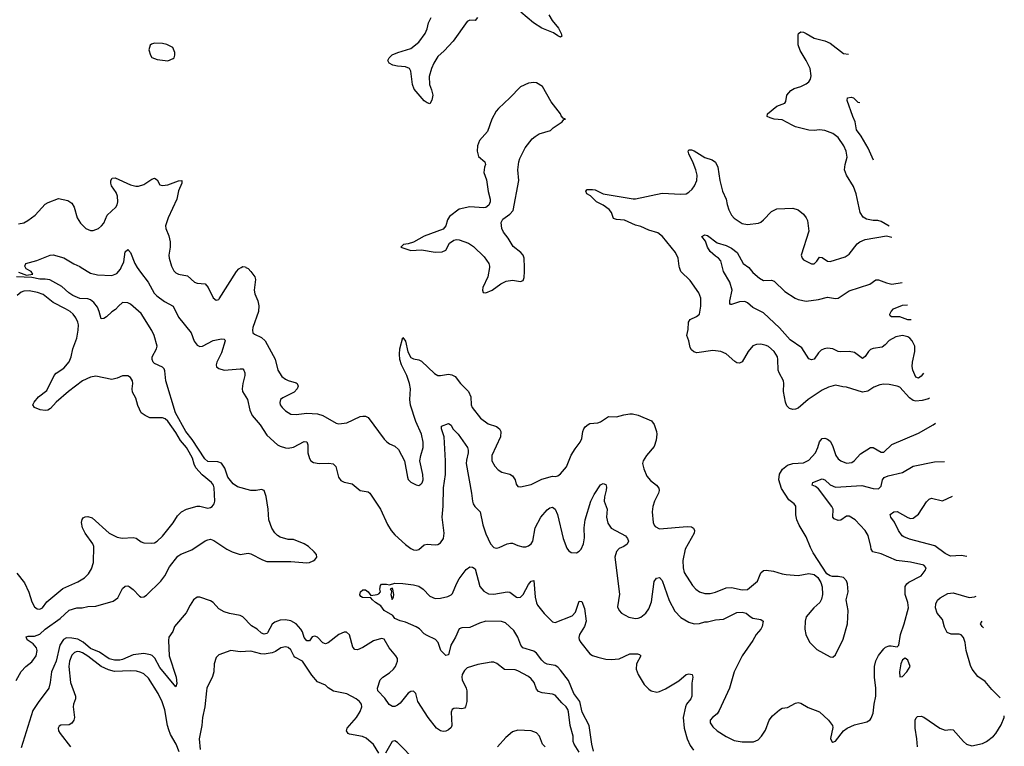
# Model space of a CAD drawing. Header units: inches. Extents: x 1649636 to 1815363, y 506543 to 641975.
# Tile 627 of 656: x 1771240 to 1778613, y 606413 to 611855. Entities that reach past the tile are written whole.
import ezdxf

# ---------------------------------------------------------------- set-up
doc = ezdxf.new("R2010")
doc.units = ezdxf.units.IN
doc.header["$MEASUREMENT"] = 0
doc.layers.add('B7670', color=7, linetype='Continuous')
doc.layers.add('B7671', color=7, linetype='Continuous')

msp = doc.modelspace()

# ---------------------------------------------------------------- linework, layer by layer
at = {"layer": 'B7670', "color": 5}
for points, elevation in [([(1771230, 609964.7), (1771290, 609941), (1771338, 609950), (1771326, 609970), (1771289.1, 609989.1), (1771283.3, 610000)], 560), ([(1771699.5, 610000), (1771770, 609955.6), (1771823.8, 609943.8), (1771930, 609938), (1771966.7, 609953.3), (1771994.3, 609985.7), (1772000.9, 610000)], 560), ([(1772120.7, 610000), (1772144, 609964), (1772203.2, 609890), (1772247.9, 609807.9), (1772267.5, 609787.5), (1772324.4, 609744.4), (1772390, 609708.4), (1772430, 609626), (1772524.4, 609510), (1772547.1, 609447.1), (1772570, 609418.4), (1772590, 609407.2), (1772610, 609410.3), (1772690, 609451.2), (1772750, 609463.8), (1772770, 609462.8), (1772776.7, 609456.7), (1772779.1, 609450), (1772750, 609359.5), (1772716.5, 609290), (1772711.7, 609270), (1772714.7, 609254.7), (1772730, 609242.3), (1772770, 609231.3), (1772890, 609240.4), (1772910, 609239.1), (1772919.1, 609230), (1772926, 609210), (1772926.7, 609190), (1772911.7, 609130), (1772906, 609090), (1772908.8, 609070), (1772944.9, 609010), (1772963.9, 608930), (1772979.7, 608890), (1773041.3, 608821.3), (1773090, 608744.1), (1773170, 608671.2), (1773190, 608660.2), (1773230, 608648.4), (1773250, 608646.5), (1773290, 608653.2), (1773370, 608695.8), (1773390, 608694), (1773396.5, 608670), (1773398.7, 608610), (1773409, 608569), (1773420.5, 608550), (1773438.9, 608538.9), (1773482, 608530), (1773553.8, 608533.8), (1773587.7, 608527.7), (1773607.7, 608507.7), (1773628.2, 608430), (1773644.6, 608404.6), (1773670, 608390.5), (1773730, 608378.4), (1773790, 608328.5), (1773850, 608318.4), (1773862, 608310), (1773940.9, 608190), (1773994.5, 608074.5), (1774020.4, 608030), (1774050, 607997.1), (1774130, 607923.8), (1774170, 607894.4), (1774190, 607885.3), (1774210, 607883.1), (1774230, 607888.4), (1774270, 607922), (1774290, 607928.2), (1774350, 607921.6), (1774370, 607925.5), (1774390, 607937.1), (1774414.5, 607970), (1774418, 608010), (1774402.5, 608130), (1774411.5, 608211.5), (1774414.6, 608350), (1774428.2, 608450), (1774428.6, 608550), (1774418.7, 608730), (1774399.6, 608790), (1774399, 608810), (1774450, 608830.5), (1774470, 608818.8), (1774484.4, 608790), (1774523.7, 608750), (1774592.2, 608650), (1774598, 608630), (1774597.8, 608610), (1774585.1, 608554.9), (1774584, 608530), (1774623.8, 608310), (1774630.3, 608250), (1774636, 608230), (1774648.8, 608210), (1774689, 608169), (1774707.4, 608072.6), (1774730, 608004.9), (1774764.6, 607930), (1774790, 607903.1), (1774810, 607897.6), (1774830, 607901.3), (1774890, 607928.7), (1774914.2, 607934.2), (1774930, 607934.4), (1774970, 607916.4), (1775007.1, 607907.1), (1775030, 607907), (1775050, 607913.7), (1775070, 607930.4), (1775081.5, 607950), (1775099.1, 608050), (1775142.8, 608130), (1775190, 608184.8), (1775210, 608198.3), (1775230, 608203.8), (1775249.5, 608189.5), (1775268.4, 608150), (1775308.9, 607970), (1775338.3, 607898.3), (1775350, 607878.8), (1775370, 607864), (1775410, 607862), (1775430, 607874), (1775443.7, 607890), (1775462.4, 607930), (1775470, 607974), (1775466.9, 608050), (1775473.5, 608110), (1775517.7, 608250), (1775542.2, 608297.8), (1775590, 608370.7), (1775610, 608380.7), (1775630, 608374.8), (1775634.6, 608354.6), (1775632.7, 608332.7), (1775619.3, 608280.7), (1775616.5, 608250), (1775639.6, 608190), (1775633.5, 608130), (1775644.5, 608084.5), (1775670, 608047.6), (1775775.8, 607990), (1775791.7, 607970), (1775798, 607950), (1775790, 607928), (1775764.9, 607910), (1775730, 607893.5), (1775710, 607873), (1775697.5, 607830), (1775731.6, 607551.5), (1775717.1, 607457.1), (1775727.7, 607430), (1775747.3, 607410), (1775801.4, 607381.4), (1775850, 607370.4), (1775870, 607372.2), (1775890, 607380.3), (1775927.8, 607410), (1775950, 607443), (1775970, 607494.8), (1775991.4, 607648.6), (1776008, 607672), (1776030, 607676.3), (1776050, 607654), (1776104.2, 607504.2), (1776145.5, 607425.5), (1776190, 607377.4), (1776250, 607343.8), (1776290, 607330.4), (1776330, 607332.4), (1776370, 607346), (1776390, 607345.3), (1776450, 607359.7), (1776510, 607366.4), (1776610, 607414.7), (1776650, 607419), (1776679.1, 607410), (1776710, 607384.4), (1776730, 607374), (1776790, 607363.1), (1776806, 607350), (1776799.2, 607310), (1776790, 607291.6), (1776755.3, 607250), (1776730, 607205.1), (1776650.3, 607090), (1776590.3, 606970), (1776555.3, 606850), (1776478.7, 606681.3), (1776462.9, 606657.1), (1776427.3, 606630), (1776410.6, 606610), (1776410.4, 606590), (1776430, 606558), (1776463, 606530), (1776530, 606485.7), (1776590, 606456.5), (1776650, 606447.2), (1776734.2, 606445.9), (1776770, 606462), (1776795.1, 606490), (1776824.9, 606535.1), (1776851.3, 606608.7), (1776877.6, 606642.4), (1776930, 606687.7), (1776950, 606699.1), (1776990, 606704.9), (1777050, 606737.3), (1777070, 606740.7), (1777090, 606736.3), (1777143.4, 606703.4), (1777230, 606670.4), (1777296, 606610), (1777326, 606570), (1777330, 606554), (1777312, 606472), (1777322, 606450), (1777330, 606444.7), (1777350, 606452), (1777409, 606530), (1777437.2, 606550), (1777490, 606574.9), (1777582.5, 606597.5), (1777607.5, 606612.5), (1777616.3, 606623.7), (1777630, 606662), (1777637.6, 606730), (1777651.2, 606790), (1777649.7, 606850), (1777639.7, 606930), (1777641.5, 607010), (1777650, 607053.4), (1777670, 607094.4), (1777710, 607144.4), (1777724.2, 607155.8), (1777750, 607165.7), (1777766.7, 607166.7), (1777810, 607158.8), (1777824, 607170), (1777836.3, 607250), (1777863.5, 607330), (1777894.5, 607450), (1777889.8, 607490), (1777869.8, 607550), (1777871.6, 607610), (1777882.9, 607630), (1777897.2, 607642.7), (1777989.5, 607690), (1778020.7, 607730), (1778027, 607750), (1778010.9, 607770.9), (1777910, 607792.3), (1777805.4, 607805.4), (1777690, 607854.8), (1777628.8, 607868.8), (1777615.1, 607890), (1777614.3, 607910), (1777592.4, 607992.4), (1777571.8, 608030), (1777495.8, 608110), (1777450, 608137.2), (1777430, 608137.2), (1777390, 608107.2), (1777370, 608104.5), (1777337.8, 608117.8), (1777328.7, 608130), (1777330.6, 608189.4), (1777321.7, 608210), (1777221.7, 608341.7), (1777200, 608360), (1777175.1, 608370), (1777178, 608390), (1777250, 608415.5), (1777270, 608409.2), (1777310, 608372.1), (1777350, 608354.2), (1777545.3, 608365.3), (1777630, 608344.2), (1777670, 608341.7), (1777690, 608360.7), (1777701, 608410), (1777713.6, 608426.4), (1777742.3, 608437.7), (1777850, 608463.6), (1777930, 608511.6), (1778090, 608544), (1778164.7, 608546.1)], 560), ([(1772381.1, 610000), (1772393.5, 609973.5), (1772410, 609958), (1772428.9, 609948.9), (1772495.8, 609935.8), (1772550, 609888.2), (1772570, 609881.6), (1772630, 609875.5), (1772652, 609850), (1772690, 609770.8), (1772710, 609754.8), (1772730, 609759.1), (1772734.6, 609765.4), (1772863.7, 609970), (1772881.6, 609990), (1772898.8, 610000)], 580), ([(1772934.6, 610000), (1772950.4, 609990.4), (1772971.6, 609970), (1772999.6, 609930), (1773005, 609910), (1772995.4, 609830), (1773001.8, 609801.8), (1773024.1, 609750), (1773030.9, 609710.9), (1773028.5, 609670), (1772986.3, 609550), (1772982.6, 609530), (1772986.3, 609510), (1772998.9, 609498.9), (1773050, 609475.2), (1773077.1, 609450), (1773152.5, 609312.5), (1773172.1, 609230), (1773203.7, 609183.7), (1773230, 609162), (1773250, 609152.4), (1773310, 609135.3), (1773317.1, 609130), (1773324.4, 609110), (1773318.4, 609090), (1773295.8, 609064.2), (1773210, 609022.9), (1773193.4, 609010), (1773186.9, 608986.9), (1773190.7, 608970), (1773204.9, 608950), (1773230, 608925.5), (1773270, 608900.4), (1773310, 608897), (1773390.7, 608909.3), (1773470, 608902.1), (1773510, 608889.4), (1773610, 608832.8), (1773630, 608827.6), (1773690, 608835.3), (1773790, 608882), (1773810, 608886.7), (1773830, 608885.3), (1773850, 608876.4), (1773970, 608712.4), (1773990, 608692.4), (1774010, 608678.4), (1774050, 608661.3), (1774076.7, 608636.7), (1774121.3, 608550), (1774143, 608430), (1774150, 608411.3), (1774170, 608391), (1774210, 608370.8), (1774230, 608367.3), (1774244.1, 608375.9), (1774253.1, 608386.9), (1774260.7, 608410), (1774258.4, 608450), (1774237, 608550), (1774242.9, 608590), (1774261.1, 608650), (1774262.2, 608690), (1774249.8, 608750), (1774206.3, 608846.3), (1774166.9, 608966.9), (1774162.2, 609010), (1774166.2, 609090), (1774159.6, 609130), (1774139.6, 609190), (1774098.5, 609270), (1774087.3, 609310), (1774083.6, 609350), (1774086.4, 609390), (1774110, 609474), (1774130, 609446), (1774147.1, 609367), (1774170, 609324.9), (1774190, 609315.5), (1774230, 609307.2), (1774250, 609296.5), (1774345.2, 609205.2), (1774370, 609191.2), (1774390, 609189.3), (1774450, 609199.8), (1774476, 609196), (1774501.9, 609181.9), (1774541.6, 609130), (1774600.9, 609070), (1774617.6, 609030), (1774621.1, 608970), (1774628.8, 608950), (1774691.2, 608871.2), (1774747.9, 608827.9), (1774810, 608807.4), (1774834, 608790), (1774842.6, 608770), (1774841.1, 608730), (1774774.9, 608590), (1774775.8, 608550), (1774797.1, 608510), (1774823.2, 608483.2), (1774850, 608466.7), (1774910, 608450.4), (1774930, 608439.1), (1774950.4, 608410), (1774957.5, 608377.5), (1774970, 608358.8), (1774990, 608357.1), (1775070, 608374.9), (1775150, 608413), (1775230, 608436.3), (1775250, 608434), (1775270, 608439.1), (1775290, 608453.4), (1775333.6, 608506.4), (1775370, 608594), (1775398.8, 608641.2), (1775436.9, 608690), (1775450, 608718), (1775456.3, 608770), (1775463.6, 608790), (1775473.9, 608806.1), (1775495.8, 608824.2), (1775510, 608830.6), (1775570, 608834.9), (1775590, 608842.4), (1775650, 608882), (1775710, 608881.3), (1775763.2, 608896.8), (1775810, 608903), (1775830, 608903.5), (1775870, 608893.5), (1775970, 608850.3), (1775990, 608822.8), (1776007.4, 608770), (1776010.2, 608750), (1776005.9, 608705.9), (1775990, 608657.4), (1775933.4, 608590), (1775909.1, 608550), (1775903.2, 608530), (1775912.6, 608490), (1775937.1, 608437.1), (1775963.2, 608403.2), (1776007.7, 608370), (1776026.6, 608346.6), (1776028.5, 608330), (1776024.2, 608310), (1775992.9, 608250), (1775980.3, 608210), (1775976.4, 608170), (1775983.7, 608090), (1775990.3, 608070.3), (1775999.5, 608059.5), (1776030, 608041.6), (1776238.9, 608058.9), (1776270, 608056.5), (1776286, 608046), (1776293.7, 608030), (1776291.5, 608010), (1776222.7, 607890), (1776204.6, 607804.6), (1776207.1, 607750), (1776215.8, 607715.8), (1776277.8, 607617.8), (1776303.1, 607590), (1776330.2, 607570.2), (1776370, 607558), (1776410, 607558), (1776450, 607566.7), (1776530, 607600.7), (1776570, 607601.6), (1776650, 607584.2), (1776690, 607587.9), (1776765.1, 607650), (1776788.8, 607711.2), (1776810, 607730.5), (1776830, 607733), (1776884.4, 607724.4), (1776950, 607704), (1776979.8, 607699.8), (1777070, 607692.7), (1777150, 607708.2), (1777190, 607699.1), (1777216.4, 607676.4), (1777239.5, 607639.5), (1777248.5, 607608.5), (1777252.7, 607550), (1777244.4, 607515.6), (1777230.6, 607490), (1777186.8, 607450), (1777130, 607382), (1777121.6, 607350), (1777120.4, 607290), (1777125.5, 607250), (1777153.5, 607193.5), (1777210, 607137.3), (1777310, 607082.8), (1777330, 607081), (1777350, 607098), (1777405.3, 607214.7), (1777438.3, 607330), (1777444.2, 607430), (1777429.6, 607510), (1777443.7, 607570), (1777438, 607630), (1777430, 607652.7), (1777410, 607677), (1777370, 607684.5), (1777325.6, 607685.6), (1777309.6, 607689.6), (1777285.1, 607705.1), (1777182, 607862), (1777161.1, 607901.1), (1777130, 607982.7), (1777078, 608070), (1777059.6, 608110), (1777052.1, 608147.9), (1777052.3, 608212.3), (1777039, 608230), (1776998.4, 608258.4), (1776944.3, 608344.3), (1776925.7, 608410), (1776928.9, 608451.1), (1776951.4, 608488.6), (1776990, 608519.3), (1777030, 608530.2), (1777110, 608537.3), (1777150, 608555.6), (1777199.2, 608610), (1777217.6, 608650), (1777230, 608694), (1777250, 608719.5), (1777270, 608721.7), (1777290, 608714.6), (1777310, 608698), (1777326.3, 608666.3), (1777350.3, 608590), (1777370, 608565.7), (1777390, 608550.3), (1777430, 608533.7), (1777470, 608538.7), (1777489.4, 608550), (1777535.3, 608604.7), (1777610, 608650.4), (1777630, 608650.4), (1777690, 608615.5), (1777710, 608616.3), (1777770, 608673.7), (1777970, 608758.4), (1778079.4, 608820.6), (1778097, 608833.6)], 580), ([(1774757.4, 610000), (1774744.9, 609930), (1774708, 609850), (1774704.9, 609830), (1774710.8, 609810.8), (1774730, 609808.7), (1774777.2, 609830), (1774843.3, 609876.7), (1774884, 609896), (1774930, 609903.1), (1774990, 609894.8), (1775010, 609902), (1775016.6, 609923.4), (1775020.7, 609970), (1775019.9, 610000)], 620), ([(1778053, 609020.5), (1778044.2, 609015.8), (1777998.2, 609001.8), (1777950, 608997.2), (1777930, 609003.9), (1777902.6, 609022.6), (1777830, 609101.8), (1777810, 609111.2), (1777750, 609122.8), (1777710, 609124.7), (1777680.1, 609119.9), (1777637.1, 609102.9), (1777590, 609071.6), (1777550, 609065.4), (1777430, 609103.5), (1777404.7, 609104.8), (1777350, 609118), (1777296.7, 609103.3), (1777250, 609079.7), (1777143.8, 609010), (1777070, 608946), (1777050, 608937.2), (1777030, 608935.3), (1777003.2, 608943.2), (1776983.3, 608963.3), (1776974.4, 608990), (1776960.3, 609070), (1776962.7, 609130), (1776958.7, 609150), (1776926, 609210), (1776920.4, 609230), (1776918.3, 609310), (1776913.7, 609330), (1776889.2, 609369.2), (1776846.2, 609406.2), (1776830, 609415.3), (1776790, 609425.1), (1776757.8, 609422.2), (1776730, 609411.1), (1776694.3, 609370), (1776650, 609291.8), (1776630, 609281.3), (1776610, 609284.7), (1776594.1, 609294.1), (1776530, 609351.5), (1776489.7, 609369.7), (1776430, 609376.4), (1776310, 609360.9), (1776287, 609367), (1776270, 609382), (1776260.1, 609400.1), (1776249.6, 609449.7), (1776235.1, 609490), (1776245.2, 609534.8), (1776248.2, 609590), (1776260.7, 609610), (1776307.6, 609632.4), (1776331.3, 609650), (1776341.1, 609710), (1776340.9, 609770), (1776326, 609810), (1776260.8, 609900.8), (1776191, 609970), (1776181.5, 610000)], 580), ([(1778009, 609207.6), (1777990, 609184.4), (1777970, 609170.9), (1777950, 609176.9), (1777927.3, 609230), (1777923.5, 609256.5), (1777924.7, 609290), (1777943.5, 609370), (1777943.6, 609410), (1777922.4, 609450), (1777905.6, 609470), (1777890, 609480.4), (1777850, 609489.7), (1777799.7, 609480.3), (1777750, 609451.1), (1777720.6, 609419.4), (1777697.6, 609402.4), (1777630, 609392.4), (1777610, 609384.1), (1777595.2, 609370), (1777570, 609332.8), (1777550, 609317.6), (1777490, 609363.5), (1777450, 609368.7), (1777390, 609366.8), (1777370, 609370.9), (1777330, 609388.9), (1777290, 609393.8), (1777262.8, 609390), (1777240.8, 609379.2), (1777221.1, 609358.9), (1777190, 609312.7), (1777170, 609306.6), (1777150, 609316), (1777096.4, 609396.4), (1777010, 609457), (1776930, 609546.5), (1776810, 609658.9), (1776730, 609698.9), (1776690, 609733.7), (1776670, 609744.7), (1776630, 609741.8), (1776570, 609720.7), (1776563, 609723), (1776558, 609730), (1776557.7, 609750), (1776575.4, 609830), (1776557.7, 609890), (1776509.7, 609970), (1776502.1, 610000)], 560), ([(1776699.9, 610000), (1776730, 609960.4), (1776779, 609919), (1776810, 609901.8), (1776870, 609904.6), (1776890, 609895.6), (1776970, 609819.7), (1777046, 609770), (1777070, 609758), (1777130, 609747.2), (1777221.5, 609758.5), (1777290, 609776.5), (1777350, 609767.9), (1777370, 609770.3), (1777450, 609824.6), (1777606.6, 609873.4), (1777650, 609906), (1777670, 609906.7), (1777730, 609882.9), (1777770, 609874), (1777849.1, 609886.8)], 560), ([(1771214.8, 606905.2), (1771250, 606974), (1771285.1, 607010), (1771330, 607045.5), (1771362.2, 607090), (1771370.6, 607130), (1771365.6, 607150), (1771340.3, 607180.3), (1771297, 607210), (1771288, 607232), (1771303, 607237), (1771350, 607238), (1771390, 607252.8), (1771431.6, 607290), (1771542.2, 607370), (1771610, 607432), (1771668.7, 607450), (1771708.8, 607451.2), (1771750, 607461.2), (1771810, 607461.6), (1771940.7, 607499.3), (1771974.3, 607525.7), (1772010, 607596), (1772030, 607613), (1772050, 607614.9), (1772061, 607610), (1772090, 607588), (1772138, 607538), (1772150, 607530.4), (1772170, 607531.8), (1772190, 607546), (1772297.1, 607650), (1772327.1, 607690), (1772362.2, 607757.8), (1772423.5, 607836.5), (1772447.8, 607852.2), (1772530, 607884.7), (1772628.1, 607951.9), (1772650, 607960.7), (1772670, 607963.6), (1772694.9, 607954.9), (1772790, 607888.9), (1772830, 607868.9), (1772890, 607850.4), (1772950, 607859.5), (1772970, 607855.6), (1773057.1, 607810), (1773090, 607798.5), (1773270, 607798.2), (1773390, 607788), (1773410, 607790.3), (1773437.3, 607802.7), (1773449.5, 607810), (1773465.1, 607830), (1773461.6, 607850), (1773446.3, 607870), (1773402.4, 607910), (1773370, 607929.7), (1773290, 607962), (1773250, 607962.6), (1773190, 607979.2), (1773170, 607991.1), (1773151.2, 608011.2), (1773127.7, 608047.7), (1773104.8, 608110), (1773101.7, 608190), (1773084.9, 608284.9), (1773069.6, 608329.6), (1773050, 608335.8), (1773011.9, 608328.1), (1772970.1, 608329.9), (1772870, 608355.4), (1772839.7, 608379.7), (1772799, 608430), (1772775.9, 608495.9), (1772750, 608532.7), (1772724.7, 608544.7), (1772650, 608545.9), (1772626, 608566), (1772531, 608711), (1772483.3, 608770), (1772405.6, 608910), (1772334.2, 609150), (1772326.2, 609226.2), (1772320.8, 609240.8), (1772310, 609253.6), (1772250, 609281.1), (1772240.5, 609290), (1772231.2, 609310), (1772232.4, 609330), (1772264.8, 609390), (1772270.6, 609410), (1772247.1, 609490), (1772230, 609527.1), (1772150, 609653.7), (1772070, 609723.5), (1772050, 609735.1), (1772010, 609736.3), (1771979.1, 609710), (1771956.7, 609683.3), (1771930, 609666), (1771890.4, 609629.7), (1771870, 609616), (1771850, 609614), (1771835.8, 609670), (1771822.3, 609702.3), (1771796.4, 609736.4), (1771770, 609756.8), (1771750, 609763.5), (1771690, 609767), (1771638.4, 609790), (1771608, 609810), (1771556.4, 609856.4), (1771465.5, 609905.5), (1771432, 609912), (1771390, 609911.5), (1771330, 609924.2), (1771217.2, 609930)], 560), ([(1771217.6, 607710), (1771276.8, 607636.8), (1771308.2, 607568.2), (1771330, 607495.5), (1771350, 607457.1), (1771370, 607442.3), (1771390, 607440.9), (1771410, 607450.4), (1771444.2, 607495.8), (1771563.8, 607596.2), (1771674.5, 607645.5), (1771725.9, 607674.1), (1771755.6, 607704.4), (1771778.3, 607741.7), (1771792.6, 607790), (1771795.9, 607910), (1771787, 607930), (1771730.7, 608010), (1771710.7, 608050), (1771703.1, 608090), (1771707, 608113), (1771716, 608124), (1771730, 608131.6), (1771750, 608134.3), (1771783.2, 608123.2), (1771910, 608010.2), (1771970, 607980.2), (1772007.1, 607972.9), (1772090, 607976.9), (1772111.3, 607971.3), (1772150, 607943.8), (1772170, 607938), (1772230, 607933.7), (1772250, 607938), (1772270, 607948.7), (1772310, 607987.2), (1772390, 608087.6), (1772421, 608139), (1772450.6, 608169.4), (1772490, 608189.2), (1772568.9, 608211.1), (1772590, 608211.3), (1772650, 608197.6), (1772670, 608202), (1772681.2, 608210), (1772697.2, 608230), (1772702, 608250), (1772696.9, 608350), (1772690.9, 608370), (1772675.6, 608390), (1772606.5, 608446.5), (1772559.2, 608499.2), (1772546, 608526), (1772533, 608570), (1772510, 608615.7), (1772488.2, 608650), (1772443.8, 608703.8), (1772410, 608762.7), (1772350, 608849), (1772330, 608865.5), (1772310, 608873.6), (1772214.2, 608874.1), (1772179, 608890), (1772150, 608909.4), (1772124.5, 608964.5), (1772110, 609019.3), (1772084.1, 609064.1), (1772082.2, 609090), (1772088, 609130), (1772085.1, 609150), (1772070, 609175.1), (1772050, 609186.6), (1772010, 609187), (1771970, 609169.4), (1771930, 609160.9), (1771810, 609184.4), (1771770, 609176.5), (1771710, 609149.3), (1771606.4, 609070), (1771512.4, 608990), (1771470, 608943.9), (1771450, 608930.8), (1771430, 608926.9), (1771392.8, 608932.8), (1771351.2, 608951.2), (1771338.4, 608970), (1771347.2, 608990), (1771379.8, 609030), (1771442.8, 609077.2), (1771497.6, 609190), (1771513.4, 609206.6), (1771570, 609244.9), (1771610, 609292.4), (1771624.5, 609330), (1771639, 609390), (1771668.8, 609470), (1771679, 609530), (1771679.5, 609570), (1771675, 609590), (1771661.6, 609621.6), (1771641.2, 609650), (1771618, 609670), (1771584.2, 609690), (1771490, 609738), (1771415.6, 609795.6), (1771372.8, 609812.8), (1771310, 609824.3), (1771270, 609822.1), (1771250, 609815.2), (1771220.1, 609790)], 580), ([(1777914.7, 609608.2), (1777890, 609608.1), (1777830, 609629.8), (1777768, 609630), (1777757.2, 609637.2), (1777754.5, 609650), (1777765.1, 609670), (1777784.2, 609690), (1777850, 609717.6), (1777888.7, 609718.8)], 540), ([(1778332.4, 607833.5), (1778290, 607842.2), (1778210, 607836.2), (1778170, 607857.1), (1778093.6, 607913.6), (1777904, 607964), (1777861.5, 607981.5), (1777848.2, 607990), (1777820.5, 608030), (1777791.3, 608091.3), (1777763.6, 608130), (1777758, 608150), (1777785.2, 608170), (1777810, 608172.6), (1777890, 608125.7), (1777910, 608119.5), (1777930, 608121.6), (1777970, 608150.6), (1778030, 608243.8), (1778050, 608263), (1778067.9, 608272.1), (1778150, 608250.5), (1778226, 608285.6)], 540), ([(1775536.1, 606376.1), (1775523.6, 606430), (1775505.2, 606570), (1775452.8, 606670), (1775433.9, 606750), (1775389.9, 606810), (1775350, 606907.1), (1775290, 606984.5), (1775270, 607006.4), (1775250, 607017.7), (1775190, 607029.3), (1775170, 607038.3), (1775150, 607057.3), (1775110, 607109.8), (1775090, 607124.8), (1775008, 607150), (1774993, 607170), (1774970.9, 607230.9), (1774941.4, 607281.4), (1774878.3, 607338.3), (1774849, 607349), (1774730, 607349.8), (1774684, 607336), (1774610, 607302.7), (1774550, 607299.8), (1774530, 607294.3), (1774502.2, 607230), (1774468.4, 607170), (1774450, 607099), (1774430, 607092.7), (1774392.7, 607130), (1774373.2, 607190), (1774353.9, 607213.9), (1774290, 607243.5), (1774270, 607256.8), (1774234.1, 607294.1), (1774210, 607309), (1774130, 607342.8), (1774090, 607352.8), (1774050, 607369.8), (1774033.1, 607393.1), (1773970, 607431.6), (1773944.4, 607464.4), (1773904.7, 607490), (1773880.7, 607510), (1773870, 607526), (1773806.6, 607526.6), (1773794.5, 607534.5), (1773787.5, 607547.5), (1773792, 607570), (1773810, 607586), (1773830, 607584.9), (1773850.6, 607570), (1773870, 607542), (1773918, 607550), (1773930, 607554.8), (1773940.9, 607570), (1773935.6, 607590), (1773942.4, 607617.6), (1773950, 607626.8), (1773987.5, 607627.5), (1774010, 607622), (1774050, 607635.5), (1774110, 607633.4), (1774190, 607622.3), (1774230, 607611.4), (1774260.4, 607590), (1774310, 607537.6), (1774350, 607521.1), (1774390, 607523.1), (1774444.8, 607535.2), (1774471.8, 607548.2), (1774481.3, 607558.7), (1774510, 607630.7), (1774530, 607667.3), (1774582.5, 607737.5), (1774610, 607758), (1774630, 607756), (1774650, 607742.8), (1774685.3, 607610), (1774714.8, 607574.8), (1774750, 607555.4), (1774790, 607552.9), (1774890.2, 607570.2), (1774910, 607566.7), (1774959.1, 607530), (1774970, 607526.7), (1774990, 607529.2), (1775010.6, 607549.4), (1775050, 607624.4), (1775070, 607650.4), (1775090, 607656), (1775100.2, 607530), (1775108.7, 607488.7), (1775117.8, 607470), (1775166.7, 607406.7), (1775230, 607344.9), (1775250, 607339.5), (1775378, 607390), (1775400.9, 607419.1), (1775430, 607501), (1775450, 607498), (1775470, 607444.7), (1775482.7, 607350), (1775470.1, 607310), (1775431.2, 607250), (1775427.1, 607227.1), (1775430.2, 607210), (1775442, 607190), (1775510, 607105.8), (1775530, 607093.4), (1775570, 607079.7), (1775630, 607065.8), (1775670, 607062.8), (1775730, 607068.8), (1775810, 607104.9), (1775866.2, 607106.2), (1775881.4, 607101.4), (1775890.4, 607090), (1775858, 607030), (1775856, 606990), (1775871.6, 606950), (1775915.2, 606875.2), (1775950, 606841.3), (1775967.7, 606830), (1776010, 606819.5), (1776030, 606823.7), (1776075.9, 606844.1), (1776175.6, 606904.4), (1776229.8, 606950.2), (1776250, 606955.3), (1776274.8, 606950), (1776280.5, 606930), (1776274, 606886), (1776272.9, 606790), (1776265.5, 606770), (1776234.3, 606730), (1776224.9, 606710), (1776207.9, 606630), (1776216.1, 606550), (1776237.6, 606470), (1776260.2, 606420.2), (1776285.2, 606385.2)], 540), ([(1775428.2, 606370), (1775391.6, 606430), (1775384.6, 606450), (1775383.7, 606490), (1775362.5, 606570), (1775350.5, 606670.5), (1775345.3, 606690), (1775333.1, 606710), (1775299.4, 606739.4), (1775250, 606796.4), (1775230, 606803.9), (1775152.8, 606812.8), (1775124.9, 606824.9), (1775110, 606840.9), (1775091.3, 606890), (1775070, 606917.6), (1775050, 606935.1), (1774970, 606979.7), (1774950, 606986.6), (1774870, 606988.2), (1774813.4, 607033.4), (1774790, 607042.4), (1774770, 607043), (1774670, 607025.4), (1774590, 607000.5), (1774570, 606981.6), (1774553.8, 606950), (1774550.2, 606930), (1774553.6, 606910), (1774582.8, 606850), (1774588.2, 606830), (1774589, 606750), (1774579.3, 606710), (1774570, 606699.5), (1774550, 606693.6), (1774510, 606699.6), (1774490, 606697), (1774478.8, 606690), (1774470.5, 606669.5), (1774476.3, 606570), (1774470, 606555.3), (1774450, 606537.2), (1774430, 606527), (1774410, 606525.1), (1774390, 606529.6), (1774360.7, 606550), (1774299.7, 606630), (1774221.6, 606750), (1774207, 606810), (1774190, 606827), (1774170, 606824.7), (1774150, 606812.4), (1774090, 606737.4), (1774070, 606720.4), (1774050, 606712.4), (1774031.3, 606711.3), (1774007.2, 606727.2), (1773974.5, 606774.5), (1773922.4, 606830), (1773918.7, 606850), (1773940.5, 606910), (1773958, 606930), (1774010, 606964.2), (1774038.8, 606990), (1774053.8, 607010), (1774069.7, 607050), (1774068, 607070), (1774056.3, 607090), (1774006.9, 607150), (1773970, 607214.5), (1773950, 607219.7), (1773890, 607202.2), (1773810, 607153.3), (1773770, 607136.9), (1773750, 607137.6), (1773734.6, 607154.6), (1773708.6, 607248.6), (1773687, 607267), (1773670, 607268.4), (1773630, 607251.8), (1773550, 607188.3), (1773530, 607180.5), (1773510, 607188.3), (1773470, 607229.7), (1773450, 607238.9), (1773430, 607234), (1773410, 607202.9), (1773390, 607203), (1773370, 607227.3), (1773357, 607270), (1773345.4, 607290), (1773310.3, 607330.3), (1773270, 607352.2), (1773230, 607359.8), (1773190, 607358.5), (1773150, 607343.5), (1773130, 607327.1), (1773096, 607264), (1773090, 607257.6), (1773070, 607252.5), (1773050, 607261.6), (1773017.2, 607290), (1772976.6, 607316.6), (1772910, 607384.1), (1772890, 607392.5), (1772810, 607407.2), (1772770, 607419.7), (1772730, 607444), (1772689.8, 607489.8), (1772670, 607503.1), (1772590, 607529.7), (1772570, 607529.6), (1772542.6, 607510), (1772515.3, 607470), (1772486.7, 607413.3), (1772400.2, 607310), (1772386, 607274), (1772358, 607230), (1772354.9, 607205.1), (1772359.7, 607090), (1772412.7, 606930), (1772415.8, 606884.2), (1772410, 606858), (1772290, 607003.9), (1772252.3, 607072.3), (1772232.6, 607092.6), (1772219.2, 607099.2), (1772170, 607109.2), (1772090, 607099), (1772010, 607064), (1771990, 607058.5), (1771950, 607057.2), (1771910, 607068), (1771837.5, 607117.5), (1771770, 607147), (1771714.2, 607194.2), (1771674.7, 607214.7), (1771630, 607224.4), (1771590, 607224.5), (1771567.1, 607212.9), (1771541.5, 607170), (1771513.9, 607050), (1771478, 606970), (1771469.1, 606890), (1771458.5, 606850), (1771377.4, 606742.6), (1771339.5, 606680.5), (1771250, 606402)], 560), ([(1778581.2, 606776.4), (1778519.5, 606839.5), (1778470, 606899.1), (1778415.2, 606935.2), (1778371.6, 606991.6), (1778359.4, 607019.4), (1778327, 607130), (1778320.4, 607190), (1778307.8, 607227.8), (1778290, 607247.8), (1778273.8, 607253.8), (1778214.3, 607254.3), (1778186, 607266), (1778166.2, 607306.2), (1778150, 607362.7), (1778111, 607411), (1778098.3, 607450), (1778100.4, 607479.6), (1778112.4, 607507.6), (1778133.6, 607526.4), (1778190, 607558.8), (1778230, 607562.5), (1778350, 607527.3), (1778390, 607532.8), (1778401.8, 607538.5)], 540), ([(1778457.8, 607300.6), (1778448, 607310), (1778434, 607330), (1778446.1, 607350.5)], 520), ([(1772433, 606373), (1772411.5, 606430), (1772370, 606501.1), (1772357.1, 606537.1), (1772347.4, 606570), (1772327, 606687), (1772305.7, 606745.7), (1772277.3, 606810), (1772204.3, 606924.3), (1772170, 606955.4), (1772147.1, 606967.1), (1772115.4, 606975.4), (1772070, 606979.6), (1771950, 606973.9), (1771905.1, 606985.1), (1771850.5, 607010.5), (1771750, 607088.3), (1771710, 607112.8), (1771690, 607119.9), (1771670, 607122.7), (1771650, 607117.1), (1771630, 607095.1), (1771613.5, 607050), (1771607.9, 607010), (1771621.3, 606890), (1771658, 606790), (1771657.8, 606770), (1771642.6, 606730), (1771641, 606710), (1771650, 606628.7), (1771646, 606610), (1771630, 606585.6), (1771610, 606575.1), (1771547.7, 606572.3), (1771535.3, 606564.7), (1771527.7, 606550), (1771530.8, 606530), (1771542, 606510), (1771619.5, 606410)], 580), ([(1773930, 606362), (1773890, 606426.6), (1773833.4, 606473.4), (1773806.2, 606486.1), (1773710, 606503.7), (1773699.7, 606510), (1773688.2, 606528.2), (1773693.3, 606550), (1773763, 606630), (1773790, 606673.4), (1773801.5, 606710), (1773799.2, 606730), (1773785.4, 606750), (1773759.7, 606770), (1773690, 606805.1), (1773590, 606826), (1773550, 606852), (1773530, 606872), (1773470, 606897.4), (1773427, 606947), (1773358, 607050), (1773301.5, 607081.5), (1773291.8, 607091.8), (1773270, 607134.7), (1773250, 607152.4), (1773230, 607158.5), (1773195.5, 607150), (1773156.6, 607123.4), (1773130, 607112.2), (1773070, 607103.2), (1773044.8, 607104.8), (1772970, 607124.8), (1772890, 607120.4), (1772822, 607130), (1772730, 607098), (1772710, 607077.2), (1772697.1, 607030), (1772693, 606970), (1772684.6, 606935.4), (1772642, 606850), (1772638, 606830), (1772626.7, 606710), (1772609.2, 606630), (1772603.9, 606570), (1772584.2, 606470), (1772590.2, 606390)], 580), ([(1777963.1, 606410), (1777959.1, 606470), (1777946.4, 606550), (1777946, 606610), (1777953, 606627), (1777963.7, 606636.3), (1777990, 606638.9), (1778010, 606631.5), (1778130, 606550.3), (1778150, 606541.7), (1778170, 606535.3), (1778210, 606540.4), (1778230, 606537.1), (1778306.7, 606450), (1778330, 606430.3), (1778370, 606417.4), (1778450, 606434.7), (1778478.7, 606450), (1778531.1, 606490), (1778549.7, 606510), (1778590, 606573), (1778611, 606630), (1778612.9, 606641.5)], 540), ([(1775174, 606410), (1775155.1, 606430), (1775131.6, 606490), (1775110, 606513.3), (1775070, 606528.2), (1774970, 606533.3), (1774930, 606520.9), (1774879.9, 606480.1), (1774818, 606410)], 580), ([(1774210, 606298.7), (1774070, 606442), (1774050, 606454.5), (1774030, 606449.4), (1773979.1, 606360.9)], 580)]:
    msp.add_lwpolyline(points, dxfattribs=dict(at, elevation=elevation))
for points, elevation in [([(1774030, 607598), (1774014, 607590), (1774022, 607582), (1774024.7, 607570), (1774018, 607550), (1774030, 607512), (1774039, 607530), (1774042, 607550), (1774035.3, 607590)], 540), ([(1777870, 607074), (1777850, 607062), (1777839.3, 607030), (1777828.2, 606970), (1777830, 606934), (1777850, 606936), (1777884, 606970), (1777909.2, 607010), (1777890, 607057.2)], 560)]:
    msp.add_lwpolyline(points, close=True, dxfattribs=dict(at, elevation=elevation))
at = {"layer": 'B7671', "color": 5}
for points, elevation in [([(1775201.6, 611890), (1775227.4, 611847.4), (1775275, 611790), (1775294.6, 611750), (1775298.8, 611730), (1775290, 611724.5), (1775270, 611733.3), (1775236.7, 611756.7), (1775150, 611791.7), (1775087.7, 611830), (1774993.1, 611910)], 580), ([(1774668.9, 611870), (1774650, 611849.7), (1774610, 611850.9), (1774590, 611840.4), (1774485.6, 611694.4), (1774418.4, 611621.6), (1774370, 611578), (1774340.2, 611530), (1774323.2, 611490), (1774306.6, 611430), (1774309.4, 611370), (1774324.5, 611330), (1774332.9, 611290), (1774327.2, 611252.8), (1774310, 611225.1), (1774290, 611231.2), (1774270, 611247.2), (1774194.8, 611334.8), (1774181.8, 611370), (1774169.7, 611470), (1774158.9, 611490), (1774130, 611501.6), (1774070, 611506.1), (1774035.2, 611515.2), (1774007, 611530), (1773996.2, 611550), (1774007, 611570), (1774029.8, 611590.2), (1774072.3, 611610), (1774170, 611639.1), (1774230, 611686.9), (1774275.3, 611750), (1774290, 611784.9), (1774301.2, 611830), (1774320.3, 611870)], 580), ([(1777749.7, 610309.5), (1777690, 610344.5), (1777666, 610350), (1777630, 610349.6), (1777580.3, 610360.3), (1777557, 610377), (1777534.3, 610410), (1777502.6, 610550), (1777484.6, 610604.6), (1777430, 610689.3), (1777417.4, 610730), (1777420.5, 610770), (1777435.6, 610824.4), (1777429.8, 610870), (1777412.3, 610910), (1777370, 610972.1), (1777330, 611002), (1777270, 611024.7), (1777230, 611029.7), (1777190, 611025.1), (1777150, 611027.2), (1777050, 611053.3), (1777023.6, 611063.6), (1776950, 611105.3), (1776888.7, 611110), (1776859.1, 611119.1), (1776837.2, 611130), (1776839.3, 611150), (1776910, 611206.4), (1776969, 611230), (1776977.2, 611242.8), (1776985.2, 611290), (1777014.9, 611325.1), (1777040.1, 611339.9), (1777090, 611354.4), (1777130, 611374.9), (1777149.7, 611390.3), (1777161.6, 611410), (1777166.2, 611433.8), (1777158.5, 611490), (1777130, 611549.7), (1777083.7, 611623.7), (1777070, 611665.2), (1777070, 611742), (1777072.3, 611750), (1777090, 611762.4), (1777110, 611760.3), (1777130, 611751.6), (1777190, 611717.3), (1777270, 611695.5), (1777310, 611679.6), (1777410, 611602), (1777446.8, 611596.5)], 580), ([(1775019.9, 610000), (1775018, 610070), (1775009.4, 610090), (1774992.3, 610110), (1774935.4, 610155.4), (1774898, 610218), (1774863.2, 610263.2), (1774849.2, 610290), (1774844.7, 610335.3), (1774858, 610362), (1774910, 610398), (1774934, 610426), (1774977.6, 610650), (1774970.9, 610730), (1774976.4, 610790), (1774984.5, 610815.5), (1775025.6, 610894.4), (1775078.2, 610961.9), (1775099.8, 610980.2), (1775130, 610999), (1775214.5, 611025.5), (1775235.3, 611044.7), (1775302, 611090), (1775314, 611106), (1775326, 611110), (1775310, 611118), (1775294, 611134), (1775289.2, 611150), (1775218.8, 611238.8), (1775154.5, 611354.5), (1775110, 611380.9), (1775090, 611384.5), (1775050, 611378.4), (1774990, 611351.8), (1774911, 611269), (1774824.4, 611190), (1774807, 611170), (1774774.9, 611110), (1774743.1, 611016.9), (1774683.1, 610950), (1774675.3, 610930), (1774668.9, 610910), (1774666, 610870), (1774675.5, 610830), (1774722, 610790), (1774728, 610770), (1774719.3, 610750), (1774715.5, 610710), (1774734.6, 610654.6), (1774748.5, 610568.5), (1774764, 610510), (1774762.8, 610490), (1774754, 610466), (1774730.7, 610449.3), (1774714.4, 610445.6), (1774610, 610452), (1774530, 610436), (1774458.5, 610381.5), (1774444.5, 610355.5), (1774430.7, 610310), (1774410, 610286), (1774270, 610232.7), (1774190, 610188), (1774150, 610175.3), (1774114, 610170), (1774094, 610150), (1774170, 610126), (1774250, 610131), (1774350, 610114.9), (1774404.1, 610115.9), (1774431.1, 610128.9), (1774459.6, 610180.4), (1774490, 610203), (1774510, 610208), (1774530, 610206.4), (1774600.7, 610180.7), (1774637.2, 610157.2), (1774718.7, 610078.7), (1774753, 610030), (1774759.1, 610010), (1774757.4, 610000)], 620), ([(1777633.3, 610803.8), (1777593.7, 610893.7), (1777541.4, 610981.4), (1777506, 611030), (1777497, 611090), (1777478.4, 611130), (1777436, 611250), (1777438, 611270), (1777466.2, 611273.8), (1777484.7, 611270), (1777517.3, 611237.3), (1777531.7, 611235.6)], 560), ([(1776181.5, 610000), (1776178.4, 610010), (1776169.9, 610069.9), (1776150.5, 610110.5), (1776053.8, 610230), (1776017.9, 610257.9), (1775950, 610278.4), (1775890, 610305.5), (1775850, 610315.4), (1775770, 610353.9), (1775710, 610359.3), (1775686.3, 610366.3), (1775671, 610410), (1775654, 610434), (1775610, 610466.6), (1775558, 610490), (1775515.3, 610535.3), (1775486.6, 610550), (1775479.5, 610570), (1775490, 610584), (1775530, 610583.1), (1775550, 610579.5), (1775610, 610551.3), (1775833.3, 610513.3), (1775850, 610513.1), (1776050, 610556.5), (1776190, 610547.7), (1776230, 610550.3), (1776250, 610562), (1776274.9, 610585.1), (1776293.5, 610610), (1776311.5, 610650), (1776312.2, 610690), (1776302, 610730), (1776283.5, 610783.5), (1776249.8, 610850), (1776245.7, 610870), (1776250, 610880.7), (1776270, 610878.9), (1776290, 610871.3), (1776370, 610823.2), (1776425.4, 610805.4), (1776450, 610788), (1776467.8, 610750), (1776482.8, 610650), (1776503.5, 610570), (1776530.2, 610510.2), (1776536.5, 610470), (1776549.4, 610430), (1776570, 610391.6), (1776589.1, 610369.1), (1776650, 610327.7), (1776690, 610321.1), (1776773.2, 610330), (1776790, 610337.6), (1776810, 610355.3), (1776870, 610417), (1776910, 610438), (1777030, 610443.8), (1777070.3, 610430.3), (1777110, 610398), (1777130.2, 610370.2), (1777138, 610350), (1777148.5, 610270), (1777093, 610090), (1777099.1, 610070), (1777110, 610057.3), (1777153.3, 610033.3), (1777170, 610026.4), (1777190, 610026.7), (1777210, 610045.5), (1777230, 610077.3), (1777250, 610072.7), (1777290, 610046.3), (1777310, 610043.6), (1777421.4, 610078.6), (1777450, 610099.3), (1777510, 610175.8), (1777530, 610192.2), (1777570, 610208.7), (1777730, 610234.8), (1777769.5, 610225.1)], 580), ([(1771230, 610325.2), (1771270, 610332.4), (1771301.6, 610350), (1771354.7, 610390), (1771430, 610472.4), (1771453.7, 610486.3), (1771530, 610514.9), (1771599.9, 610499.9), (1771630, 610480.4), (1771646.7, 610450), (1771670.3, 610370.3), (1771696.3, 610330), (1771736, 610290), (1771770, 610275.5), (1771790, 610275.5), (1771829, 610290), (1771852.7, 610310), (1771870, 610330.8), (1771895.1, 610390), (1771959.6, 610450), (1771970.7, 610469.3), (1771975.3, 610490), (1771973.6, 610533.6), (1771961.5, 610561.5), (1771928.6, 610610), (1771922.2, 610630), (1771921.3, 610650), (1771931.6, 610668.4), (1771954.8, 610670), (1772070, 610618), (1772110, 610606.9), (1772130, 610607.2), (1772170, 610619.7), (1772230, 610660.3), (1772250, 610668.4), (1772270, 610656.3), (1772290, 610618), (1772310, 610611.7), (1772350, 610618.9), (1772430, 610648.5), (1772454, 610650), (1772453.7, 610630), (1772430, 610572.7), (1772416.5, 610510), (1772352.2, 610370), (1772331.8, 610310), (1772334, 610290), (1772356.7, 610236.7), (1772367.6, 610190), (1772366.3, 610150), (1772355.8, 610090), (1772358.4, 610070), (1772376.4, 610010), (1772381.1, 610000)], 580), ([(1776502.1, 610000), (1776489.4, 610050), (1776472.7, 610070), (1776450, 610083), (1776410, 610118.7), (1776391.2, 610150), (1776375.1, 610195.1), (1776349.2, 610230), (1776370, 610244.7), (1776390, 610237.3), (1776462.8, 610182.8), (1776530, 610163.1), (1776570, 610142.8), (1776611.8, 610110), (1776657.4, 610030), (1776699.9, 610000)], 560), ([(1772000.9, 610000), (1772019.7, 610040.3), (1772030, 610116), (1772050, 610134.8), (1772070, 610110.8), (1772101.3, 610030), (1772120.7, 610000)], 560), ([(1771283.3, 610000), (1771278, 610010), (1771286, 610030), (1771369.3, 610050.7), (1771468, 610090), (1771490, 610094), (1771571.7, 610071.7), (1771646.6, 610026.6), (1771690, 610006), (1771699.5, 610000)], 560), ([(1772898.8, 610000), (1772910, 610006.6), (1772930, 610002.8), (1772934.6, 610000)], 580)]:
    msp.add_lwpolyline(points, dxfattribs=dict(at, elevation=elevation))
at = {"layer": 'B7671', "color": 5, "elevation": 620}
msp.add_lwpolyline([(1772250, 611678), (1772227.5, 611672.5), (1772216, 611664), (1772206, 611630), (1772218.8, 611590), (1772230, 611571.3), (1772270, 611557.3), (1772350, 611547.3), (1772390, 611562.8), (1772396, 611570), (1772402.7, 611590), (1772402.7, 611610), (1772386.3, 611646.3), (1772342, 611670), (1772310, 611676.9)], close=True, dxfattribs=at)

doc.saveas('drawing.dxf')
